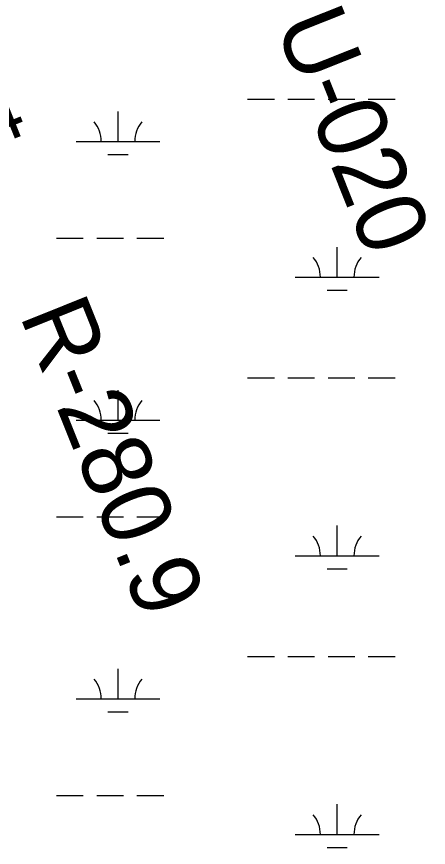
# Model space of a CAD drawing. Extents: x 3177185 to 3215018, y 812988 to 838321.
# Drawn here: x 3211419 to 3211910, y 826307 to 827299 of the extents above; entities that cross this region are included whole.
import ezdxf

# ---------------------------------------------------------------- set-up
doc = ezdxf.new("R2010")
doc.units = 0
for name, color, linetype in [('V-RIVR-RANG', 7, 'Continuous'), ('V-RIVR-RANG-IDEN', 7, 'Continuous'), ('V-WETL-SWMP', 7, 'Continuous')]:
    doc.layers.add(name, color=color, linetype=linetype)

msp = doc.modelspace()

# ---------------------------------------------------------------- linework, layer by layer
at = {"layer": 'V-WETL-SWMP'}
for p, q in [((3211694.62, 827200.7), (3211726.62, 827200.7)), ((3211742.62, 827200.7), (3211774.62, 827200.7)), ((3211790.62, 827200.7), (3211822.62, 827200.7)), ((3211838.62, 827200.7), (3211870.62, 827200.7)), ((3211540.03, 827149.96), (3211540.03, 827185.96)), ((3211490.03, 827149.96), (3211590.03, 827149.96)), ((3211528.03, 827134.53), (3211552.03, 827134.53)), ((3211466.62, 827034.53), (3211498.62, 827034.53)), ((3211514.62, 827034.53), (3211546.62, 827034.53)), ((3211562.62, 827034.53), (3211594.62, 827034.53)), ((3211801.46, 826988.1), (3211801.46, 827024.1)), ((3211751.46, 826988.1), (3211851.46, 826988.1)), ((3211789.46, 826972.67), (3211813.46, 826972.67)), ((3211694.62, 826868.03), (3211726.62, 826868.03)), ((3211742.62, 826868.03), (3211774.62, 826868.03)), ((3211790.62, 826868.03), (3211822.62, 826868.03)), ((3211838.62, 826868.03), (3211870.62, 826868.03)), ((3211540.03, 826817.29), (3211540.03, 826853.29)), ((3211490.03, 826817.29), (3211590.03, 826817.29)), ((3211528.03, 826801.86), (3211552.03, 826801.86)), ((3211466.62, 826701.86), (3211498.62, 826701.86)), ((3211514.62, 826701.86), (3211546.62, 826701.86)), ((3211562.62, 826701.86), (3211594.62, 826701.86)), ((3211801.46, 826655.43), (3211801.46, 826691.43)), ((3211751.46, 826655.43), (3211851.46, 826655.43)), ((3211789.46, 826640), (3211813.46, 826640)), ((3211694.62, 826535.36), (3211726.62, 826535.36)), ((3211742.62, 826535.36), (3211774.62, 826535.36)), ((3211790.62, 826535.36), (3211822.62, 826535.36)), ((3211838.62, 826535.36), (3211870.62, 826535.36)), ((3211540.03, 826484.61), (3211540.03, 826520.61)), ((3211490.03, 826484.61), (3211590.03, 826484.61)), ((3211528.03, 826469.18), (3211552.03, 826469.18)), ((3211466.62, 826369.18), (3211498.62, 826369.18)), ((3211514.62, 826369.18), (3211546.62, 826369.18)), ((3211562.62, 826369.18), (3211594.62, 826369.18)), ((3211801.46, 826322.75), (3211801.46, 826358.75)), ((3211751.46, 826322.75), (3211851.46, 826322.75)), ((3211789.46, 826307.32), (3211813.46, 826307.32))]:
    msp.add_line(p, q, dxfattribs=at)
for centre, start, end in [((3211484.79, 827150.44), 359.22818, 40.77184), ((3211595.27, 827150.44), 139.22818, 180.77183), ((3211746.22, 826988.58), 359.22818, 40.77184), ((3211856.71, 826988.58), 139.22818, 180.77183), ((3211484.79, 826817.76), 359.22818, 40.77184), ((3211595.27, 826817.76), 139.22818, 180.77183), ((3211746.22, 826655.9), 359.22818, 40.77184), ((3211856.71, 826655.9), 139.22818, 180.77183), ((3211484.79, 826485.09), 359.22818, 40.77184), ((3211595.27, 826485.09), 139.22818, 180.77183), ((3211746.22, 826323.23), 359.22818, 40.77184), ((3211856.71, 826323.23), 139.22818, 180.77183)]:
    msp.add_arc(centre, 35.25, start, end, dxfattribs=at)

# ---------------------------------------------------------------- texts
at = {"layer": 'V-RIVR-RANG'}
msp.add_text('48.4', height=67, rotation=21.72833, dxfattribs=at).set_placement((3211272.37, 827096.04))
at = {"layer": 'V-RIVR-RANG-IDEN'}
for s, rotation, p in [('U-020', 291.68527, (3211726.65, 827289.7)), ('R-280.9', 291.87439, (3211422.25, 826942.82))]:
    msp.add_text(s, height=83, rotation=rotation, dxfattribs=at).set_placement(p)

doc.saveas('drawing.dxf')
